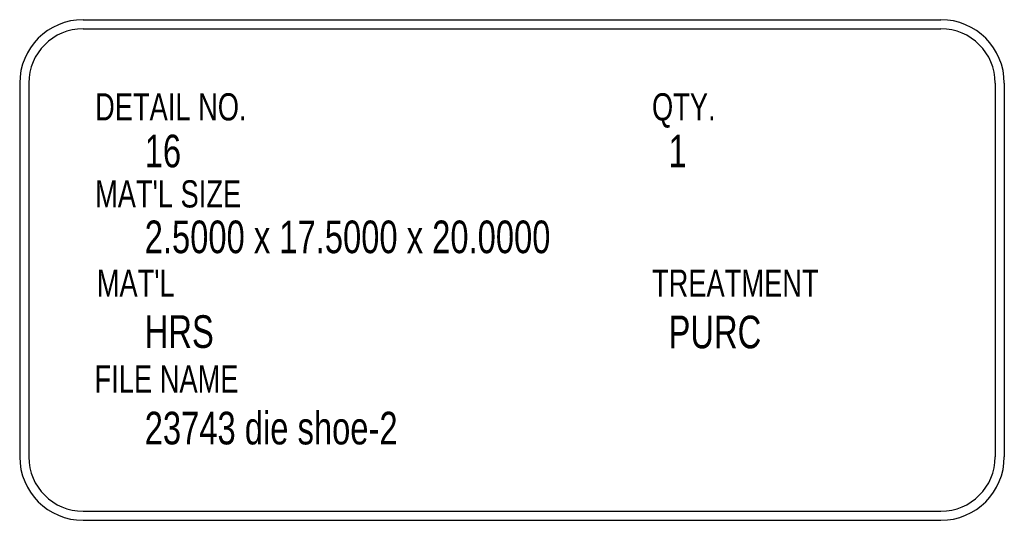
# Model space of a CAD drawing. Header units: inches. Extents: x 1802 to 2468, y -253 to -72.
# Tile 535 of 570: x 2405.78 to 2408.49, y -197.9 to -196.52. Entities that reach past the tile are written whole.
import ezdxf

# ---------------------------------------------------------------- set-up
doc = ezdxf.new("R2010")
doc.units = ezdxf.units.IN
doc.header["$LTSCALE"] = 0.5
doc.header["$MEASUREMENT"] = 0
doc.layers.add('SID-M-D', color=42, linetype='Continuous')
doc.layers.add('SID-M-M', color=233, linetype='Continuous')
doc.styles.add('SLDTEXTSTYLE0', font='TXT', dxfattribs={"width": 0.595745})

msp = doc.modelspace()

# ---------------------------------------------------------------- linework, layer by layer
at = {"layer": 'SID-M-M'}
for p, q in [((2405.9535, -196.52412), (2408.31949, -196.52412)), ((2405.9535, -196.54912), (2408.31949, -196.54912)), ((2405.7785, -196.69912), (2405.7785, -197.72964)), ((2405.8035, -196.69912), (2405.8035, -197.72964)), ((2408.46949, -196.69912), (2408.46949, -197.72964)), ((2408.49449, -196.69912), (2408.49449, -197.72964)), ((2405.9535, -197.87964), (2408.31949, -197.87964)), ((2405.9535, -197.90464), (2408.31949, -197.90464))]:
    msp.add_line(p, q, dxfattribs=at)
for centre, radius, start, end in [((2405.9535, -196.69912), 0.175, 90, 180), ((2408.31949, -196.69912), 0.175, 0, 90), ((2405.9535, -196.69912), 0.15, 90, 180), ((2408.31949, -196.69912), 0.15, 0, 90), ((2405.9535, -197.72964), 0.175, 180, 270), ((2405.9535, -197.72964), 0.15, 180, 270), ((2408.31949, -197.72964), 0.15, 270, 0), ((2408.31949, -197.72964), 0.175, 270, 0)]:
    msp.add_arc(centre, radius, start, end, dxfattribs=at)

# ---------------------------------------------------------------- texts
at = {"layer": 'SID-M-D', "style": 'SLDTEXTSTYLE0', "width": 0.75}
for s, height, p in [('DETAIL NO.', 0.075, (2405.98638, -196.80191)), ('QTY.', 0.075, (2407.52262, -196.80191)), ('16', 0.09, (2406.12332, -196.93119)), ('1', 0.09, (2407.56835, -196.93119)), ("MAT'L SIZE", 0.075, (2405.98638, -197.04202)), ('2.5000 x 17.5000 x 20.0000', 0.09, (2406.12332, -197.168)), ("MAT'L", 0.075, (2405.99101, -197.28819)), ('TREATMENT', 0.075, (2407.52262, -197.28819)), ('HRS', 0.09, (2406.12332, -197.42923)), ('PURC', 0.09, (2407.56835, -197.43031)), ('FILE NAME', 0.075, (2405.98509, -197.55232)), ('23743 die shoe-2', 0.09, (2406.12332, -197.69534))]:
    msp.add_text(s, height=height, dxfattribs=at).set_placement(p)

doc.saveas('drawing.dxf')
